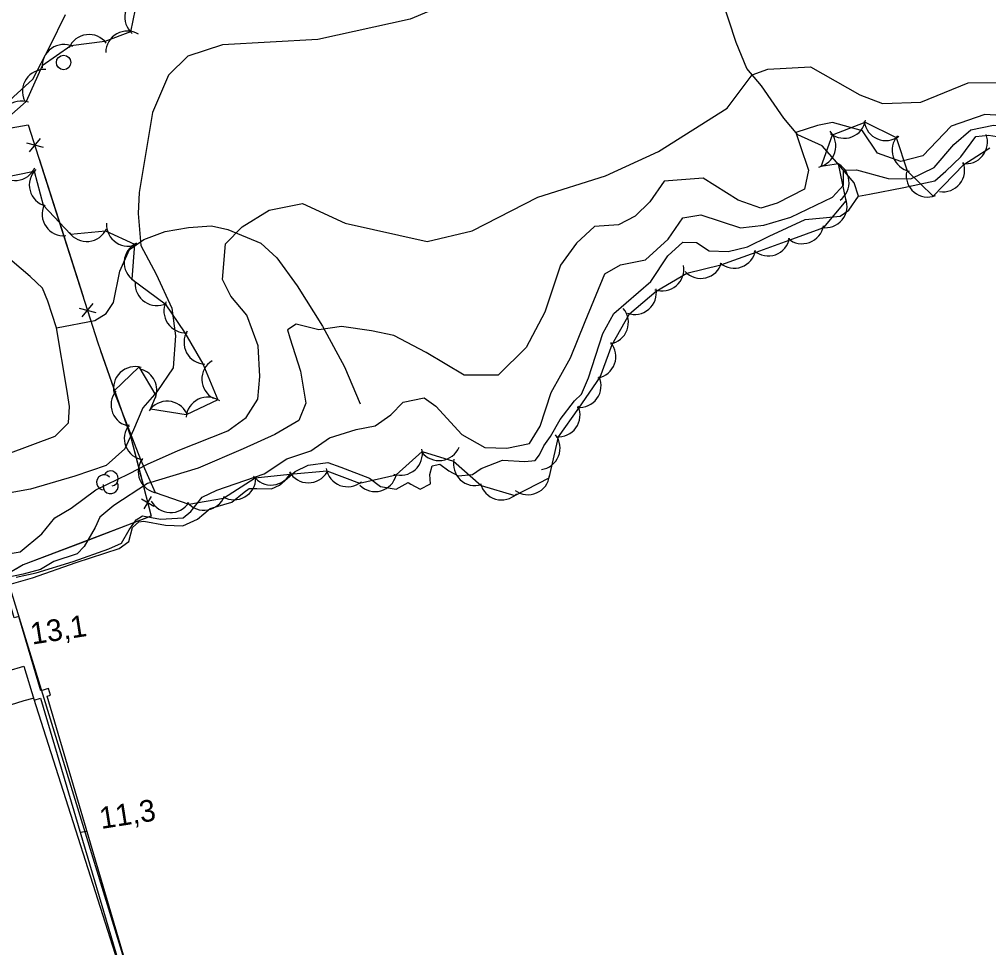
# Model space of a CAD drawing. Extents: x 646142 to 649934, y 5874075 to 5876351.
# Drawn here: x 648016.1 to 648150.2, y 5874995.8 to 5875124.3 of the extents above; entities that cross this region are included whole.
import ezdxf

# ---------------------------------------------------------------- set-up
doc = ezdxf.new("R2010")
doc.units = 0
for name, color, linetype in [('Niveau 11', 7, 'Continuous'), ('Niveau 2', 7, 'Continuous'), ('Niveau 21', 7, 'Continuous'), ('Niveau 22', 7, 'Continuous'), ('Niveau 3', 7, 'Continuous'), ('Niveau 36', 7, 'Continuous'), ('Niveau 37', 7, 'Continuous'), ('Niveau 4', 7, 'Continuous'), ('Niveau 44', 7, 'Continuous')]:
    doc.layers.add(name, color=color, linetype=linetype)

msp = doc.modelspace()

# ---------------------------------------------------------------- linework, layer by layer
at = {"layer": 'Niveau 11'}
msp.add_lwpolyline([(648031.33, 5874988.53), (648032.37, 5874988.33), (648019.88, 5875030.58), (648020.37, 5875030.72), (648020.09, 5875031.66), (648019.03, 5875031.34), (648015.99, 5875041.64), (648015.35, 5875041.45), (648014.21, 5875045.3), (648014.81, 5875045.47), (648014.64, 5875046.05), (648013.53, 5875045.72), (648014.83, 5875041.34), (648012.55, 5875040.66), (648014.49, 5875034.11), (648016.69, 5875034.75), (648018.08, 5875030.06), (648018.98, 5875030.33), (648031.33, 5874988.53)], dxfattribs=at)
at = {"layer": 'Niveau 2'}
for points in [[(648104.87, 5875145.99), (648105.26, 5875140.82), (648103.68, 5875136.52), (648098.97, 5875134.16), (648089.58, 5875131.44), (648083.72, 5875130.02), (648070.16, 5875124.29), (648057.38, 5875121.47), (648044.15, 5875120.73), (648039.36, 5875119.18), (648036.68, 5875116.55), (648034.48, 5875111.36), (648032.63, 5875100.3), (648032.51, 5875097.39)], [(648050.62, 5875097.84), (648055.25, 5875098.78), (648061.17, 5875096.06), (648072.5, 5875093.52), (648078.72, 5875094.98), (648087.8, 5875099.68), (648097.17, 5875102.63), (648104.5, 5875105.97), (648114.05, 5875111.96), (648117.49, 5875116.57), (648119.65, 5875117.38), (648125.57, 5875117.68), (648132.37, 5875113.8), (648135.55, 5875112.64), (648140.84, 5875112.82), (648147.41, 5875115.49), (648156.59, 5875115.58), (648167.67, 5875114.33), (648177.49, 5875116.38), (648189.64, 5875122.33), (648201.17, 5875126.1)], [(648130.12, 5875101.34), (648130.11, 5875103.4), (648131.93, 5875103.46), (648136.31, 5875102.24), (648139.44, 5875102.19), (648142.66, 5875103.76), (648145.42, 5875106.95), (648147.76, 5875108.97), (648150.89, 5875109.64), (648154.83, 5875109.2), (648160.35, 5875107.14), (648164.55, 5875106.5), (648170.16, 5875107.12), (648174.06, 5875107.81), (648177.56, 5875108.87), (648182.49, 5875110.43), (648189.77, 5875113.3), (648195.12, 5875115.44), (648199.78, 5875117.34), (648206.19, 5875120.77), (648209.81, 5875121.79), (648215.69, 5875122.14), (648219.38, 5875123.05), (648225.03, 5875125.16)], [(648154.21, 5875110.83), (648149.7, 5875111.09), (648145.02, 5875109.49), (648141.12, 5875105.36), (648138.07, 5875104.58), (648134.82, 5875105.74), (648132.75, 5875108.85), (648128.63, 5875109.98), (648126.54, 5875109.59), (648123.52, 5875108.63), (648124.12, 5875106.79), (648125.27, 5875103.41), (648124.71, 5875100.75), (648120.94, 5875098.83), (648118.71, 5875098.13), (648115.53, 5875099.23), (648110.69, 5875102.3), (648105.3, 5875101.88), (648103.34, 5875099.02), (648101.29, 5875097.03), (648098.99, 5875095.85), (648095.65, 5875095.58)], [(648015.63, 5875047.05), (648018.4, 5875047.68), (648023.5, 5875049.26), (648028.45, 5875050.98), (648030.17, 5875051.77), (648031.23, 5875053.6), (648032.21, 5875055), (648033.1, 5875055.57), (648035.57, 5875055.1), (648038.74, 5875055.3), (648039.78, 5875056.18), (648041.36, 5875058.12), (648043.39, 5875059.09), (648049.96, 5875061.35), (648053.06, 5875063.45), (648056.38, 5875064.55), (648058.98, 5875066.35), (648062.65, 5875067.49), (648065.32, 5875068), (648067.47, 5875069.52), (648069.19, 5875071.3), (648072.09, 5875071.88), (648073.68, 5875070.74), (648077.31, 5875066.83), (648080.5, 5875065.01), (648083.53, 5875064.9), (648086.65, 5875065.57), (648088.13, 5875067.97), (648089.68, 5875072.64), (648092.34, 5875077.42), (648094.39, 5875082.44), (648097.11, 5875089.06), (648099.24, 5875090.28), (648102.71, 5875090.99), (648105.86, 5875093.86), (648107.88, 5875096.79), (648110.37, 5875097.22), (648115.87, 5875095.4), (648119.09, 5875095.78), (648122.82, 5875096.87), (648128.63, 5875099.65), (648130.12, 5875101.34)], [(648012.81, 5875050.01), (648016.17, 5875050.58), (648019.17, 5875053.07), (648020.95, 5875055.26), (648023.23, 5875056.62), (648026.64, 5875059.15), (648031.19, 5875061.38), (648033.77, 5875062.7), (648038.05, 5875064.61), (648044.92, 5875067.31), (648047.44, 5875069.17), (648049.08, 5875071.7), (648049.35, 5875074.86), (648049.11, 5875079.1), (648047.52, 5875083.32), (648045.32, 5875085.94), (648044.15, 5875088.25), (648044.6, 5875093.21), (648046.9, 5875095.57), (648050.62, 5875097.84)], [(648032.51, 5875097.39), (648032.88, 5875092.99), (648034.98, 5875089), (648037.15, 5875084.32), (648037.65, 5875080.47), (648037.32, 5875076.06), (648035.06, 5875072.7), (648033.16, 5875070.5), (648031.87, 5875067.48), (648030.67, 5875064.81), (648028.07, 5875062.54), (648023.75, 5875061.05), (648017.57, 5875059.25), (648011.68, 5875058.18)], [(648095.65, 5875095.58), (648093.16, 5875093.31), (648090.98, 5875090.25), (648088.79, 5875083.74), (648086.2, 5875078.86), (648082.33, 5875075.03), (648077.61, 5875075.03), (648072.34, 5875078.18), (648067.87, 5875080.51), (648064.79, 5875081.15), (648060.66, 5875081.75)], [(648060.66, 5875081.75), (648057.52, 5875081.31), (648054.38, 5875082.07), (648053.16, 5875081.29), (648053.5, 5875080.2), (648054.96, 5875075.6), (648055.69, 5875071.17), (648054.74, 5875068.76), (648051.4, 5875066.83), (648047.05, 5875064.85), (648040.82, 5875062.15), (648033.78, 5875060.02), (648029.12, 5875057.01), (648027.21, 5875055.39), (648026.53, 5875053.96), (648025.02, 5875051.32), (648024.06, 5875050.28), (648020.8, 5875049.24), (648018.97, 5875048.14), (648016.57, 5875047.48), (648012.77, 5875046.7)]]:
    msp.add_lwpolyline(points, dxfattribs=at)
at = {"layer": 'Niveau 21'}
for points in [[(648010.36, 5875109.1), (648017.91, 5875116), (648020.28, 5875120.49), (648022.43, 5875124.96)], [(648014.45, 5875064.14), (648021.03, 5875066.57), (648022.85, 5875068.41), (648022.98, 5875070.67), (648022.62, 5875073.11), (648021.19, 5875081.59), (648020.01, 5875085.25), (648019.24, 5875087.07), (648017.55, 5875088.67), (648013.83, 5875091.84)]]:
    msp.add_lwpolyline(points, dxfattribs=at)
at = {"layer": 'Niveau 22'}
msp.add_lwpolyline([(648021.19, 5875081.59), (648026.5, 5875082.6), (648028.05, 5875083.58), (648029.08, 5875085.1), (648029.94, 5875089.44), (648031.3, 5875092.42), (648033.28, 5875093.8), (648036.23, 5875094.92), (648039.47, 5875095.48), (648042.63, 5875095.68), (648044.91, 5875095.2), (648049.46, 5875093.29), (648051.67, 5875091.26), (648054.52, 5875087.4), (648058.02, 5875081.82), (648061.05, 5875076.2), (648063.21, 5875071.08)], dxfattribs=at)
at = {"layer": 'Niveau 3'}
msp.add_line((648024.53, 5875011.8), (648025.32, 5875011.93), dxfattribs=at)
at = {"layer": 'Niveau 36'}
msp.add_circle((648022.17, 5875118.3), 1, dxfattribs=at)
at = {"layer": 'Niveau 37'}
for points in [[(647967.91, 5875073.52), (647961.69, 5875096.65), (648008.57, 5875108.15), (648017.29, 5875109.67), (648026.9, 5875079.51)], [(648008.36, 5875108.11), (648017.29, 5875109.67)], [(648017.04, 5875107.19), (648019.34, 5875106.56)], [(648018.94, 5875107.8), (648017.43, 5875105.95)], [(648018.79, 5875104.98), (648021.82, 5875095.45)], [(648021.82, 5875095.45), (648024.86, 5875085.92)], [(648024.32, 5875084.32), (648026.62, 5875083.69)], [(648026.23, 5875084.93), (648024.71, 5875083.09)], [(648026.9, 5875079.51), (648031.44, 5875066.6), (648034.31, 5875055.5), (648016.6, 5875048.76), (648014.38, 5875047.47), (648008.42, 5875046.92), (648003.6, 5875045.91), (647990.27, 5875041.94), (647984.18, 5875040.78), (647975.93, 5875039), (647960.86, 5875032.75), (647960.06, 5875034.8), (647954.23, 5875031.26), (647952.53, 5875030.23), (647950.76, 5875028.65), (647948.95, 5875025.51)], [(648027.3, 5875078.38), (648030.62, 5875068.95)], [(648030.62, 5875068.95), (648031.44, 5875066.6), (648033.32, 5875059.33)], [(648032.96, 5875057.9), (648034.68, 5875056.88)], [(648033.31, 5875056.53), (648034.33, 5875058.25)], [(648034.26, 5875055.49), (648024.92, 5875051.92)], [(648024.92, 5875051.92), (648016.6, 5875048.76), (648015.65, 5875048.2)]]:
    msp.add_lwpolyline(points, dxfattribs=at)
at = {"layer": 'Niveau 4'}
for points in [[(648132.22, 5875099.79), (648131.61, 5875101.62), (648129.2, 5875104.47), (648127.2, 5875106.76), (648123.8, 5875108.3), (648121.89, 5875110.58), (648118.76, 5875115.08), (648116.73, 5875117.47), (648115.29, 5875121.06), (648110.02, 5875137.11)], [(648144.29, 5875103.26), (648146.35, 5875105.25), (648148.44, 5875108.07), (648150.19, 5875108.25), (648152, 5875107.95), (648158.04, 5875105.35), (648162.59, 5875104.86), (648166.21, 5875105.34), (648172.74, 5875106.23), (648175.74, 5875107.01), (648179.94, 5875108.86), (648188.21, 5875111.35), (648192.02, 5875113.52), (648194.36, 5875113.75), (648195.35, 5875114.56), (648201.86, 5875118.07), (648204.43, 5875119.64), (648208.48, 5875120.64), (648213.29, 5875121), (648217.87, 5875121.34), (648222.72, 5875123.73), (648230.47, 5875126.77)], [(648014.64, 5875046.05), (648017.86, 5875046.97), (648023.91, 5875049.12), (648029.87, 5875051.02), (648031.2, 5875051.99), (648031.71, 5875053.94), (648032.58, 5875054.74), (648033.28, 5875054.81), (648036.29, 5875054.28), (648038.67, 5875054.16), (648040.71, 5875055.08), (648042.45, 5875056.56), (648045.44, 5875057.46), (648047.19, 5875058.82), (648047.85, 5875059.36), (648048.92, 5875059.35), (648050.93, 5875059.31), (648052.07, 5875059.78), (648054.24, 5875061.67), (648056.05, 5875062.56), (648058.73, 5875062.95), (648060.57, 5875062.3), (648064.5, 5875060.79), (648066.03, 5875059.64), (648068.2, 5875059.27), (648069.88, 5875060.15), (648070.26, 5875059.95), (648071.51, 5875059.24), (648072.97, 5875059.98), (648072.85, 5875061.28), (648073.2, 5875062.5), (648074.24, 5875062.72), (648075.52, 5875061.78), (648076.77, 5875061.08), (648078.76, 5875061.28), (648079.98, 5875062.11), (648082.94, 5875063.24), (648086.03, 5875063.08), (648087.44, 5875063.22), (648088.07, 5875063.99), (648088.66, 5875065.24), (648089.59, 5875066.52), (648090.9, 5875068.91), (648092.89, 5875071.48), (648093.86, 5875072.41), (648094.83, 5875074.65), (648096.83, 5875080.79), (648098.33, 5875083.55), (648103.45, 5875087.99), (648105.82, 5875091.55), (648107.88, 5875093.43), (648109.78, 5875093.38), (648111.55, 5875092.25), (648114.16, 5875092.15), (648116.82, 5875092.78), (648119.86, 5875094.27), (648124.84, 5875096.55), (648127.3, 5875096.8), (648129.65, 5875097.04), (648130.87, 5875097.87), (648132.22, 5875099.79), (648133.73, 5875100.06), (648138.48, 5875101.01), (648142.77, 5875101.92), (648144.29, 5875103.26)], [(648032.37, 5874988.33), (648014.64, 5875046.05)], [(648013.93, 5875029.14), (648016.73, 5875030.01), (648017.97, 5875030.32), (648018, 5875030.32)], [(648018, 5875030.32), (648031.33, 5874988.53)]]:
    msp.add_lwpolyline(points, dxfattribs=at)
at = {"layer": 'Niveau 44'}
for points in [[(648032.4, 5875127.29), (648031.44, 5875122.53)], [(648031.44, 5875122.53), (648027.89, 5875121.22), (648023.17, 5875120.62), (648019.2, 5875117.83), (648017.01, 5875112.88), (648013.34, 5875109.71)], [(648012.84, 5875102.2), (648018.11, 5875103.24), (648019.34, 5875098.54), (648023.14, 5875094.52), (648027.97, 5875095.01), (648031.98, 5875093.14), (648031.63, 5875088.29), (648036.24, 5875084.91), (648038.96, 5875080.89), (648041.43, 5875076.58), (648043.54, 5875071.62), (648039.16, 5875069.52), (648034.21, 5875070.34), (648034.99, 5875072.19), (648032.62, 5875076.16), (648029.11, 5875072.8), (648031.05, 5875067.88), (648032.84, 5875063.37), (648034.84, 5875058.78), (648039.53, 5875057.18), (648044.31, 5875058), (648048.68, 5875060.82), (648053.51, 5875061.31), (648058.61, 5875061.8), (648063.14, 5875060.06), (648068.19, 5875061.25), (648071.83, 5875064.46), (648076.15, 5875063.1), (648079.97, 5875059.74), (648084.64, 5875058.39), (648089.38, 5875060.82), (648090.68, 5875066.49), (648093.5, 5875070.44), (648096.45, 5875074.73), (648098.12, 5875079.28), (648100.53, 5875083.51), (648104.22, 5875086.66), (648108.44, 5875089.13), (648113.16, 5875090.28), (648118.02, 5875092.03), (648122.59, 5875093.69), (648127.43, 5875095.44), (648130.52, 5875099.17), (648129.42, 5875104.26), (648127.02, 5875103.91), (648128.59, 5875108.3), (648133.13, 5875110.02), (648137.42, 5875107.92), (648138.96, 5875103.32), (648142.55, 5875099.78), (648146.8, 5875104.17), (648150.41, 5875106.5)]]:
    msp.add_lwpolyline(points, dxfattribs=at)
for centre, radius, start, end in [((648033.65, 5875124.56), 3, 108.6443, 228.6222), ((648025.69, 5875119.17), 3, 37.0417, 157.0196), ((648031, 5875119.65), 3, 59.3396, 179.3176), ((648022.2, 5875117.78), 3, 65.0191, 184.9971), ((648019.48, 5875114.32), 3, 85.9316, 205.9095), ((648016.32, 5875109.96), 3, 70.7577, 190.7357), ((648130.23, 5875110.81), 3, 230.8315, 350.8095), ((648135.99, 5875110.49), 3, 187.3077, 307.2857), ((648126.06, 5875106.76), 3, 282.5313, 42.5092), ((648147.06, 5875107.28), 3, 260.81, 20.788), ((648139.86, 5875106.18), 3, 138.4729, 258.4509), ((648127.9, 5875101.68), 3, 305.6091, 65.587), ((648143.9, 5875103.4), 3, 260.81, 20.788), ((648015.45, 5875104.96), 3, 215.9023, 335.8802), ((648020.43, 5875101.34), 3, 134.6674, 254.6453), ((648141.8, 5875102.68), 3, 170.5457, 290.5236), ((648127.62, 5875098.43), 3, 260.3824, 20.3603), ((648022.2, 5875097.32), 3, 155.0486, 275.0266), ((648025.38, 5875096.52), 3, 215.7532, 335.7311), ((648031.11, 5875095.88), 3, 176.9263, 296.9042), ((648124.4, 5875096.22), 3, 229.9566, 349.9346), ((648119.7, 5875094.52), 3, 229.9566, 349.9346), ((648033.56, 5875090.59), 3, 115.926, 235.9039), ((648115, 5875092.82), 3, 229.9566, 349.9346), ((648105.03, 5875089.67), 3, 250.4839, 10.4618), ((648110.38, 5875091.42), 3, 223.6415, 343.6195), ((648035.08, 5875087.66), 3, 176.0269, 296.0048), ((648101.23, 5875086.43), 3, 250.4839, 10.4618), ((648039.06, 5875083.89), 3, 154.1825, 274.1604), ((648097.35, 5875082.31), 3, 279.8855, 39.8635), ((648041.84, 5875079.55), 3, 148.2001, 268.178), ((648095.63, 5875077.61), 3, 279.8855, 39.8635), ((648032.08, 5875073.21), 3, 73.7405, 193.7184), ((648044.31, 5875074.47), 3, 121.86, 241.838), ((648032.08, 5875072.95), 3, 339.407, 73.2025), ((648093.57, 5875073.55), 3, 264.3859, 24.3639), ((648031.74, 5875070.93), 3, 141.6518, 261.6297), ((648036.52, 5875068.42), 3, 26.2475, 146.2254), ((648042.11, 5875068.98), 3, 55.6223, 175.6002), ((648090.66, 5875069.49), 3, 264.3859, 24.3639), ((648033.58, 5875066.28), 3, 141.6518, 261.6297), ((648087.9, 5875064.93), 3, 278.1595, 38.1375), ((648068.84, 5875064.18), 3, 251.3711, 11.3491), ((648074.14, 5875066.2), 3, 217.671, 337.649), ((648035.5, 5875061.71), 3, 143.273, 263.2509), ((648079.13, 5875062.74), 3, 167.1215, 287.0994), ((648028.68, 5875060.72), 1.05, 282.2692, 149.7263), ((648050.91, 5875062.82), 3, 215.7565, 335.7344), ((648056.05, 5875063.13), 3, 209.7802, 329.7582), ((648061.5, 5875062.58), 3, 189.069, 309.0469), ((648027.78, 5875060.19), 1.05, 44.1154, 269.804), ((648028.68, 5875059.67), 1.05, 166.9369, 29.6212), ((648045.78, 5875060.78), 3, 239.7886, 359.7665), ((648065.3, 5875061.92), 3, 225.2532, 345.2311), ((648082.8, 5875060.76), 3, 193.8516, 313.8295), ((648086.46, 5875061.48), 3, 233.1671, 353.145), ((648036.97, 5875059.01), 3, 207.8642, 327.8421), ((648041.62, 5875059.33), 3, 219.6727, 339.6506)]:
    msp.add_arc(centre, radius, start, end, dxfattribs=at)

# ---------------------------------------------------------------- texts
at = {"layer": 'Niveau 3'}
for s, p in [('13,1 ', (648017.82, 5875037.73)), ('11,3 ', (648027.38, 5875012.21))]:
    msp.add_text(s, height=3, rotation=8.941, dxfattribs=at).set_placement(p)

doc.saveas('drawing.dxf')
